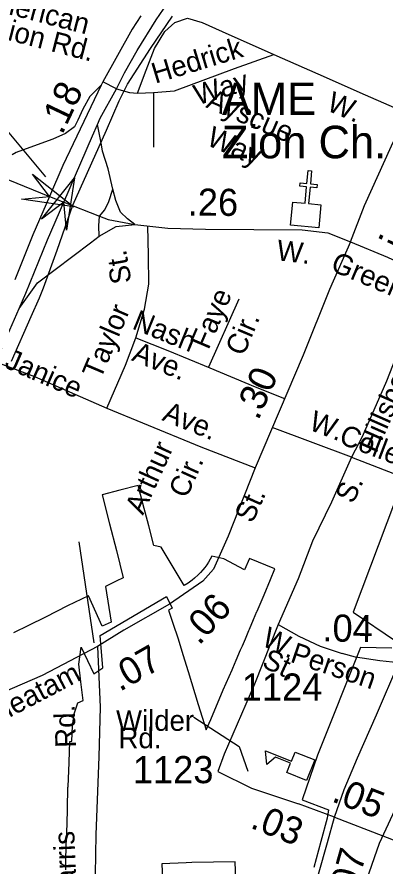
# Model space of a CAD drawing. Extents: x 2126262 to 2293712, y 749403 to 919119.
# Drawn here: x 2157753 to 2159451, y 853949 to 857867 of the extents above; entities that cross this region are included whole.
import ezdxf

# ---------------------------------------------------------------- set-up
doc = ezdxf.new("R2010")
doc.units = 0
for name, color, linetype in [('Exist Boundary Political City Limit New', 7, 'Continuous'), ('Exist Cultural Church CELL', 7, 'Continuous'), ('Exist Cultural Church Label', 7, 'Continuous'), ('Exist Cultural Educational Facility High CELL', 7, 'Continuous'), ('Exist Railroad Mainline', 7, 'Continuous'), ('Exist Road Non-System Type 51', 7, 'Continuous'), ('Exist Road Non-System Type 51 Label', 7, 'Continuous'), ('Exist Road Primary Interstate Ramp 1 Lane Attributed', 7, 'Continuous'), ('Exist Road Primary NC Attributed', 7, 'Continuous'), ('Exist Road Primary NC Label', 7, 'Continuous'), ('Exist Road Primary NC Service Mileage Hundredths English Label', 7, 'Continuous'), ('Exist Road Primary US Attributed', 7, 'Continuous'), ('Exist Road Primary US Divided Attributed', 7, 'Continuous'), ('Exist Road Primary US Mileage Hundredths English Label', 7, 'Continuous'), ('Exist Road Secondary Mileage Hundredths English Label', 7, 'Continuous'), ('Exist Road Secondary Structure Standard Bridge Attributed CELL', 7, 'Continuous'), ('Exist Road Secondary Type 51 Attributed', 7, 'Continuous'), ('Exist Road Secondary Type 51 Label', 7, 'Continuous'), ('Exist Road Secondary Type 51 Number Label', 7, 'Continuous'), ('Map Preparation Boundary City Limit Buffer Line', 7, 'Continuous')]:
    doc.layers.add(name, color=color, linetype=linetype)

msp = doc.modelspace()

# ---------------------------------------------------------------- linework, layer by layer
at = {"layer": 'Exist Boundary Political City Limit New'}
for points in [[(2157727, 856279.7), (2157817.5, 856485.7), (2157855.8, 856572.9), (2157875.2, 856617.8), (2157937.2, 856792.6), (2158010.5, 857000.1), (2158165, 857345.1), (2158224, 857480), (2158263, 857557.4), (2158367.8, 857722.1), (2158470.8, 857870.1)], [(2158860.5, 855128.1), (2158892.8, 855203.7), (2158922.2, 855273.8), (2158943, 855323.3), (2158824.8, 855370.5), (2158801.8, 855318.5), (2158707, 855369.8), (2158651.2, 855380.8), (2158644, 855367.4), (2158636.2, 855354.4), (2158628, 855341.8), (2158619, 855329.5), (2158609.5, 855317.8), (2158599.5, 855306.4), (2158589, 855295.6), (2158572.2, 855280.2), (2158560.5, 855270.8), (2158542, 855257.6), (2158523.5, 855246), (2158417.5, 855422.6), (2158384.5, 855429.9), (2158360.8, 855521.3), (2158333.8, 855624.4), (2158312, 855707.1), (2158227.8, 855685), (2158145.2, 855663.5), (2158179.5, 855530.6), (2158211, 855407.8), (2158243, 855282.1), (2158210.8, 855265.8), (2158161, 855240.9), (2158186.5, 855077.2), (2158146.2, 855058.1), (2158082, 855198.8), (2157986, 855151.7), (2157884.2, 855100.4), (2157806, 855061.8), (2157737.2, 855028.2)], [(2159498.8, 855641.8), (2159303.5, 855123.6), (2159498.8, 854991.5)], [(2157977.2, 853934.9), (2157978.5, 853985.6), (2157980, 854036.5), (2157980.2, 854046.1), (2157983.8, 854146.5), (2157985.5, 854217.9), (2157987.8, 854314.4), (2157988, 854319.9), (2157992.8, 854428.9), (2157992.8, 854431.1), (2157995.8, 854527.4), (2158005.5, 854528.2), (2158008.2, 854599.3), (2158016.5, 854654.1), (2158033.5, 854704.6), (2158057.8, 854716.1), (2158046.8, 854802.4), (2158038.2, 854882.9), (2158048.2, 854962.1), (2158107.8, 854838.6), (2158149, 854867), (2158136, 855015.4), (2158442.8, 855195.7), (2158469, 855142.2), (2158451.2, 855131.8), (2158472, 855072.1), (2158496, 855000), (2158518.2, 854928.2), (2158542.5, 854850), (2158589, 854697.4), (2158626, 854581.2), (2158646.2, 854627.9), (2158665.5, 854673.6), (2158685.5, 854720.5), (2158704.5, 854764.7), (2158745, 854857.5), (2158748.5, 854865.6), (2158764, 854901.7), (2158784.5, 854948.9), (2158792.5, 854967.4), (2158806.5, 855000), (2158822.8, 855038.6), (2158825.2, 855044.6), (2158844.2, 855089.4), (2158859.5, 855125.8), (2158860.5, 855128.1)], [(2159481.5, 854957.1), (2159338, 854959.9), (2159139.8, 854464), (2159068.5, 854258.4)], [(2159068.5, 854258.4), (2159189.5, 854212.5), (2159183.5, 854173.7), (2159154.2, 854066.4), (2159122.2, 853946.6)], [(2158766.2, 853760.2), (2158758.5, 853972.9), (2158559, 853969), (2158533, 853967.8), (2158420.5, 853962.7), (2158424.5, 853890.5)]]:
    msp.add_lwpolyline(points, dxfattribs=at)
at = {"layer": 'Exist Cultural Church CELL'}
msp.add_lwpolyline([(2159025.1, 857013.3), (2159081.8, 857008.1), (2159088.8, 857083.9), (2159056.9, 857086.9), (2159058.4, 857102.8), (2159090.3, 857099.8), (2159095.9, 857159.7), (2159111.8, 857158.2), (2159106.2, 857098.3), (2159138.1, 857095.4), (2159136.6, 857079.5), (2159104.8, 857082.4), (2159097.7, 857006.6), (2159155.1, 857001.2), (2159145.2, 856895.2), (2159015.2, 856907.3)], close=True, dxfattribs=at)
at = {"layer": 'Exist Cultural Educational Facility High CELL'}
msp.add_lwpolyline([(2159088.6, 854347.6), (2158997.9, 854384.4), (2159015.2, 854427), (2158945.6, 854455.3), (2158905.5, 854420.8), (2158899.7, 854484.3), (2159018.8, 854435.9), (2159036.1, 854478.6), (2159126.8, 854441.8)], close=True, dxfattribs=at)
at = {"layer": 'Exist Railroad Mainline'}
msp.add_lwpolyline([(2159968.1, 855226.9), (2159422.9, 854056.2), (2159283.1, 853656), (2159136.5, 853325.5), (2159008.8, 853046.7), (2158793.9, 852630.5), (2158631.9, 852261.9), (2158628, 852257.8), (2158467.9, 851893.4), (2158467.9, 851893.3), (2158299.8, 851522.8), (2158137.8, 851144.2), (2157969.7, 850781.7), (2157805.7, 850413.1), (2157709.3, 850191.5)], dxfattribs=at)
at = {"layer": 'Exist Road Non-System Type 51'}
for p, q in [((2158211.2, 857536.1), (2158148.1, 857568.7)), ((2158308.3, 857516.4), (2158381.9, 857519.5)), ((2158381.9, 857519.5), (2158381.9, 857266.9)), ((2159296, 855837.6), (2158930.2, 855975.2)), ((2159296, 855837.6), (2159835.9, 855628.6)), ((2158037.2, 855447), (2158107.5, 854981.6))]:
    msp.add_line(p, q, dxfattribs=at)
for points in [[(2158308.3, 857516.4), (2158348.4, 857622.1), (2158387.5, 857721.2), (2158434.9, 857799.4), (2158480.9, 857841.3), (2158539.5, 857860.8), (2158606.5, 857841.3), (2158699.9, 857799.4), (2158938, 857694.7)], [(2158381.9, 857519.5), (2158479.6, 857526.5), (2158756.7, 857629.1), (2158938, 857694.7)], [(2158938, 857694.7), (2159139.9, 857605.4), (2159358.9, 857507.7), (2159552.4, 857424.3)], [(2158211.2, 857536.1), (2158272.1, 857519.2), (2158308.3, 857516.4)], [(2159291.1, 856830.6), (2159355.3, 856998.1), (2159480.5, 857273.6), (2159552.4, 857424.3)], [(2158301.4, 856387.7), (2158340.4, 856519.6), (2158361.3, 856635.5), (2158360, 856768.1), (2158355.8, 856903.5)], [(2159672.2, 856661.5), (2159613.3, 856540.5), (2159529.6, 856373), (2159457.1, 856188.7), (2159344.8, 855931.1), (2159296, 855837.6)], [(2158776.7, 856565.8), (2158636.2, 856251.9)], [(2158167, 856063.7), (2158252.6, 856262.1), (2158301.4, 856387.7)], [(2158301.4, 856387.7), (2158449.3, 856329.1), (2158641.8, 856249.5), (2158851, 856161.6), (2158986.3, 856108.5)], [(2157653.3, 856277.3), (2157833.9, 856210), (2158167, 856063.7)], [(2158167, 856063.7), (2158332.3, 855996), (2158601.5, 855885.7), (2158851.2, 855788)], [(2159296, 855837.6), (2159203.1, 855630.6), (2159116.7, 855450.9), (2159049.8, 855276.4), (2158957.9, 855066.4)], [(2158957.9, 855066.4), (2158848.4, 854790.7), (2158709.1, 854469.1), (2158679.9, 854388.1), (2158834.7, 854311.3), (2159051, 854239.6)], [(2158957.9, 855066.4), (2159053.5, 855012.7), (2159151.1, 854966.6), (2159253.6, 854933.3)], [(2158124.6, 854964.4), (2158136.4, 854685.9), (2158130.8, 854457), (2158116.9, 854098.4), (2158111.3, 853822), (2158128.1, 853635), (2158147.7, 853257.2), (2158142.1, 852877.4), (2158155.2, 852761.3)]]:
    msp.add_lwpolyline(points, dxfattribs=at)
at = {"layer": 'Exist Road Non-System Type 51 Label'}
msp.add_lwpolyline([(2158568.5, 854639.6), (2158777, 854503.3), (2158817, 854390.9)], dxfattribs=at)
at = {"layer": 'Exist Road Primary Interstate Ramp 1 Lane Attributed'}
for points in [[(2158140.3, 857552.3), (2158089.1, 857501), (2158055.9, 857442.2), (2158032.7, 857391.1), (2158017.5, 857360.5), (2157976.5, 857329.8), (2157917.9, 857304.3), (2157828.5, 857271), (2157749.3, 857242.9), (2157730.3, 857232.1)], [(2158194.1, 857073), (2158173.4, 857166.3), (2158147.8, 857248.1), (2158140.2, 857286.4), (2158124.3, 857371.3)], [(2158133.1, 856948.2), (2158158, 856977.3), (2158175.8, 857015.6), (2158194.1, 857073)], [(2158296.6, 856910.4), (2158262.8, 856936.4), (2158229.6, 856967), (2158209.1, 857020.7), (2158194.1, 857073)], [(2158131.6, 856857.2), (2158130.1, 856904), (2158133.1, 856948.2)], [(2158131.6, 856857.2), (2158209.9, 856900.8), (2158296.6, 856910.4)], [(2157762, 856522.8), (2157846.5, 856641.6), (2158091, 856825.1), (2158131.6, 856857.2)]]:
    msp.add_lwpolyline(points, dxfattribs=at)
at = {"layer": 'Exist Road Primary NC Attributed'}
for points in [[(2157710.8, 857118.4), (2157903.3, 857040.1)], [(2157903.3, 857040.1), (2157969.3, 857013.4)], [(2157969.3, 857013.4), (2158133.1, 856948.2)], [(2158133.1, 856948.2), (2158173.3, 856933.6), (2158296.6, 856910.4)], [(2158296.6, 856910.4), (2158448.8, 856893.8), (2158621.7, 856888.2), (2159068.1, 856885.4), (2159186.6, 856871.4), (2159291.1, 856830.6)], [(2159291.1, 856830.6), (2159462.1, 856759.1), (2159672.2, 856661.5), (2159764.7, 856626.7), (2159879.9, 856567.1), (2160011, 856514.1), (2160188.7, 856426.2)]]:
    msp.add_lwpolyline(points, dxfattribs=at)
at = {"layer": 'Exist Road Primary NC Service Mileage Hundredths English Label'}
msp.add_line((2157885, 857130.8), (2157364.5, 857751.9), dxfattribs=at)
at = {"layer": 'Exist Road Primary US Attributed'}
for points in [[(2159217.5, 854178.6), (2159262.1, 854305.6), (2159323.4, 854451.6), (2159411.2, 854650.7), (2159515.1, 854890.1)], [(2159109.8, 853814.1), (2159125.4, 853858.6), (2159144.2, 853915.4), (2159185.4, 854061.3), (2159217.5, 854178.6)]]:
    msp.add_lwpolyline(points, dxfattribs=at)
at = {"layer": 'Exist Road Primary US Divided Attributed'}
for points in [[(2158394.9, 857853.6), (2158513.9, 858027.5), (2159299.8, 859078), (2159368.2, 859164.5), (2159481.9, 859296.4), (2159597.6, 859449.4), (2159796.8, 859725.2), (2159880.2, 859834.5), (2159959.3, 859948.6), (2160658, 860862.2), (2160787.8, 861053.5), (2160907, 861249.6), (2160933.3, 861299.6)], [(2158124.3, 857371.3), (2158137, 857400.5), (2158211.2, 857536.1), (2158249.3, 857609.6), (2158306.3, 857712), (2158394.9, 857853.6)], [(2158323.2, 857872.9), (2158283.5, 857810.5), (2158148.1, 857568.7), (2158140.3, 857552.3)], [(2158140.3, 857552.3), (2157964.5, 857182.2), (2157903.3, 857040.1)], [(2157969.3, 857013.4), (2158101.6, 857319.2), (2158124.3, 857371.3)], [(2157903.3, 857040.1), (2157826.4, 856862.2), (2157743, 856655.9)], [(2157762, 856522.8), (2157793.5, 856593.9), (2157893.8, 856839.4), (2157969.3, 857013.4)], [(2156922.9, 854596.3), (2156975.1, 854724.1), (2157240.7, 855329.8), (2157343.9, 855569.9), (2157479.1, 855894.4), (2157653.3, 856277.3), (2157762, 856522.8)]]:
    msp.add_lwpolyline(points, dxfattribs=at)
at = {"layer": 'Exist Road Secondary Structure Standard Bridge Attributed CELL'}
for points in [[(2157823.8, 857142.9), (2158015.3, 856991.9), (2157774, 857027), (2157903.3, 857040.1)], [(2157865.8, 856934.7), (2158018.3, 857125), (2157981.4, 856884), (2157969.3, 857013.4)]]:
    msp.add_lwpolyline(points, close=True, dxfattribs=at)
at = {"layer": 'Exist Road Secondary Type 51 Attributed'}
msp.add_line((2159217.5, 854178.6), (2159051, 854239.6), dxfattribs=at)
for points in [[(2159291.1, 856830.6), (2159194.8, 856610.2), (2159072.3, 856308), (2158851.2, 855788), (2158726.8, 855473.3), (2158659.9, 855321.1), (2158609.7, 855266.7), (2158456.5, 855159.8), (2158246.2, 855040.2), (2158124.6, 854964.4), (2157868.9, 854831.5), (2157601.5, 854715.9), (2157415.3, 854665), (2157220, 854617.5), (2157063.8, 854598), (2156922.9, 854596.3)], [(2159515.1, 854890.1), (2159426.1, 854898.2), (2159314.5, 854916.4), (2159253.6, 854933.3)], [(2159217.5, 854178.6), (2159439.9, 854092.7)], [(2159439.9, 854092.7), (2159795, 853955.6), (2159848, 853954.2), (2159881.5, 853978), (2159905.2, 854033.8), (2159905.2, 854035.6)]]:
    msp.add_lwpolyline(points, dxfattribs=at)
at = {"layer": 'Map Preparation Boundary City Limit Buffer Line'}
for points in [[(2157727, 856279.7), (2157817.5, 856485.7), (2157855.8, 856572.9), (2157875.2, 856617.8), (2157937.2, 856792.6), (2158010.5, 857000.1), (2158165, 857345.1), (2158224, 857480), (2158263, 857557.4), (2158367.8, 857722.1), (2158470.8, 857870.1)], [(2158860.5, 855128.1), (2158892.8, 855203.7), (2158922.2, 855273.8), (2158943, 855323.3), (2158824.8, 855370.5), (2158801.8, 855318.5), (2158707, 855369.8), (2158651.2, 855380.8), (2158644, 855367.4), (2158636.2, 855354.4), (2158628, 855341.8), (2158619, 855329.5), (2158609.5, 855317.8), (2158599.5, 855306.4), (2158589, 855295.6), (2158572.2, 855280.2), (2158560.5, 855270.8), (2158542, 855257.6), (2158523.5, 855246), (2158417.5, 855422.6), (2158384.5, 855429.9), (2158360.8, 855521.3), (2158333.8, 855624.4), (2158312, 855707.1), (2158227.8, 855685), (2158145.2, 855663.5), (2158179.5, 855530.6), (2158211, 855407.8), (2158243, 855282.1), (2158210.8, 855265.8), (2158161, 855240.9), (2158186.5, 855077.2), (2158146.2, 855058.1), (2158082, 855198.8), (2157986, 855151.7), (2157884.2, 855100.4), (2157806, 855061.8), (2157737.2, 855028.2)], [(2159498.8, 855641.8), (2159303.5, 855123.6), (2159498.8, 854991.5)], [(2157977.2, 853934.9), (2157978.5, 853985.6), (2157980, 854036.5), (2157980.2, 854046.1), (2157983.8, 854146.5), (2157985.5, 854217.9), (2157987.8, 854314.4), (2157988, 854319.9), (2157992.8, 854428.9), (2157992.8, 854431.1), (2157995.8, 854527.4), (2158005.5, 854528.2), (2158008.2, 854599.3), (2158016.5, 854654.1), (2158033.5, 854704.6), (2158057.8, 854716.1), (2158046.8, 854802.4), (2158038.2, 854882.9), (2158048.2, 854962.1), (2158107.8, 854838.6), (2158149, 854867), (2158136, 855015.4), (2158442.8, 855195.7), (2158469, 855142.2), (2158451.2, 855131.8), (2158472, 855072.1), (2158496, 855000), (2158518.2, 854928.2), (2158542.5, 854850), (2158589, 854697.4), (2158626, 854581.2), (2158646.2, 854627.9), (2158665.5, 854673.6), (2158685.5, 854720.5), (2158704.5, 854764.7), (2158745, 854857.5), (2158748.5, 854865.6), (2158764, 854901.7), (2158784.5, 854948.9), (2158792.5, 854967.4), (2158806.5, 855000), (2158822.8, 855038.6), (2158825.2, 855044.6), (2158844.2, 855089.4), (2158859.5, 855125.8), (2158860.5, 855128.1)], [(2159481.5, 854957.1), (2159338, 854959.9), (2159139.8, 854464), (2159068.5, 854258.4)], [(2159068.5, 854258.4), (2159189.5, 854212.5), (2159183.5, 854173.7), (2159154.2, 854066.4), (2159122.2, 853946.6)], [(2158766.2, 853760.2), (2158758.5, 853972.9), (2158559, 853969), (2158533, 853967.8), (2158420.5, 853962.7), (2158424.5, 853890.5)]]:
    msp.add_lwpolyline(points, dxfattribs=at)

# ---------------------------------------------------------------- texts
at = {"layer": 'Exist Cultural Church Label'}
for s, p in [('AME', (2158698, 857414.7)), ('Zion Ch.', (2158698, 857215.5))]:
    msp.add_text(s, height=150, dxfattribs=at).set_placement(p)
at = {"layer": 'Exist Road Non-System Type 51 Label'}
for s, rotation, p in [('Hedrick', 16.9942, (2158390.6, 857558.9)), ('Way', 16.9942, (2158586.2, 857459.3)), ('Ayscue', 336.5557, (2158620.1, 857451.6)), ('W.', 337.2628, (2159175.9, 857438.4)), ('Way', 336.5557, (2158621.5, 857278.9)), ('St.', 99.6899, (2158281.4, 856645)), ('Faye', 66.9373, (2158636.1, 856329.5)), ('Taylor', 66.9534, (2158137.8, 856192.2)), ('Nash', 337.9053, (2158279, 856431.5)), ('Hillsborough', 66.1859, (2159410.1, 855851.7)), ('Cir.', 66.9373, (2158797.8, 856299.5)), ('Ave.', 338.0076, (2158277.1, 856285.1)), ('Janice', 336.4944, (2157690.1, 856253.1)), ('Ave.', 338.0076, (2158417.6, 856009.3)), ('W.', 338.9118, (2159093.9, 855966.6)), ('College', 339.1885, (2159233, 855903.1)), ('Arthur', 65.6296, (2158333.8, 855567.6)), ('Cir.', 65.6296, (2158534.7, 855643.6)), ('S.', 65.0492, (2159303.2, 855619.1)), ('W.', 335.1451, (2158875.9, 854971.9)), ('St.', 335.1451, (2158877.7, 854872.7)), ('Person', 341.2906, (2159008.9, 854895.7))]:
    msp.add_text(s, height=95, rotation=rotation, dxfattribs=at).set_placement(p)
for s, p in [('Wilder', (2158209.6, 854576.2)), ('Rd.', (2158221.1, 854495.9))]:
    msp.add_text(s, height=95, dxfattribs=at).set_placement(p)
at = {"layer": 'Exist Road Primary NC Label'}
for s, rotation, p in [('W.', 353.2891, (2158947.3, 856746.1)), ('Green', 337.185, (2159194.3, 856700.2))]:
    msp.add_text(s, height=95, rotation=rotation, dxfattribs=at).set_placement(p)
at = {"layer": 'Exist Road Primary NC Service Mileage Hundredths English Label'}
for s, rotation, p in [('.26', 359.6416, (2158540.2, 856951.2)), ('.19', 335.0961, (2159406.9, 856853.6))]:
    msp.add_text(s, height=125, rotation=rotation, dxfattribs=at).set_placement(p)
at = {"layer": 'Exist Road Primary US Mileage Hundredths English Label'}
for s, rotation, p in [('.18', 64.5921, (2157960.8, 857320)), ('.07', 74.2488, (2159303.3, 853788.6))]:
    msp.add_text(s, height=125, rotation=rotation, dxfattribs=at).set_placement(p)
at = {"layer": 'Exist Road Secondary Mileage Hundredths English Label'}
for s, rotation, p in [('.30', 66.1514, (2158865.7, 856003.5)), ('.06', 47.3153, (2158592.3, 854967)), ('.04', 359.0979, (2159161.2, 854988.6)), ('.07', 29.6305, (2158226.6, 854755)), ('.05', 338.8933, (2159199.6, 854252.5)), ('.03', 338.3165, (2158824, 854130.5))]:
    msp.add_text(s, height=125, rotation=rotation, dxfattribs=at).set_placement(p)
at = {"layer": 'Exist Road Secondary Type 51 Label'}
for s, rotation, p in [('American', 345.5082, (2157553, 857920.5)), ('Legion Rd.', 345.5082, (2157500.4, 857814.6)), ('St.', 65.3833, (2158838.6, 855529.2)), ('Cheatam', 27.6813, (2157598.4, 854573.2)), ('Rd.', 91.8683, (2158025.1, 854499.6)), ('Harris', 92.3003, (2158030, 853777.6))]:
    msp.add_text(s, height=95, rotation=rotation, dxfattribs=at).set_placement(p)
at = {"layer": 'Exist Road Secondary Type 51 Number Label'}
for s, p in [('1124', (2158789.5, 854715.7)), ('1123', (2158287.2, 854334.9))]:
    msp.add_text(s, height=125, dxfattribs=at).set_placement(p)

doc.saveas('drawing.dxf')
